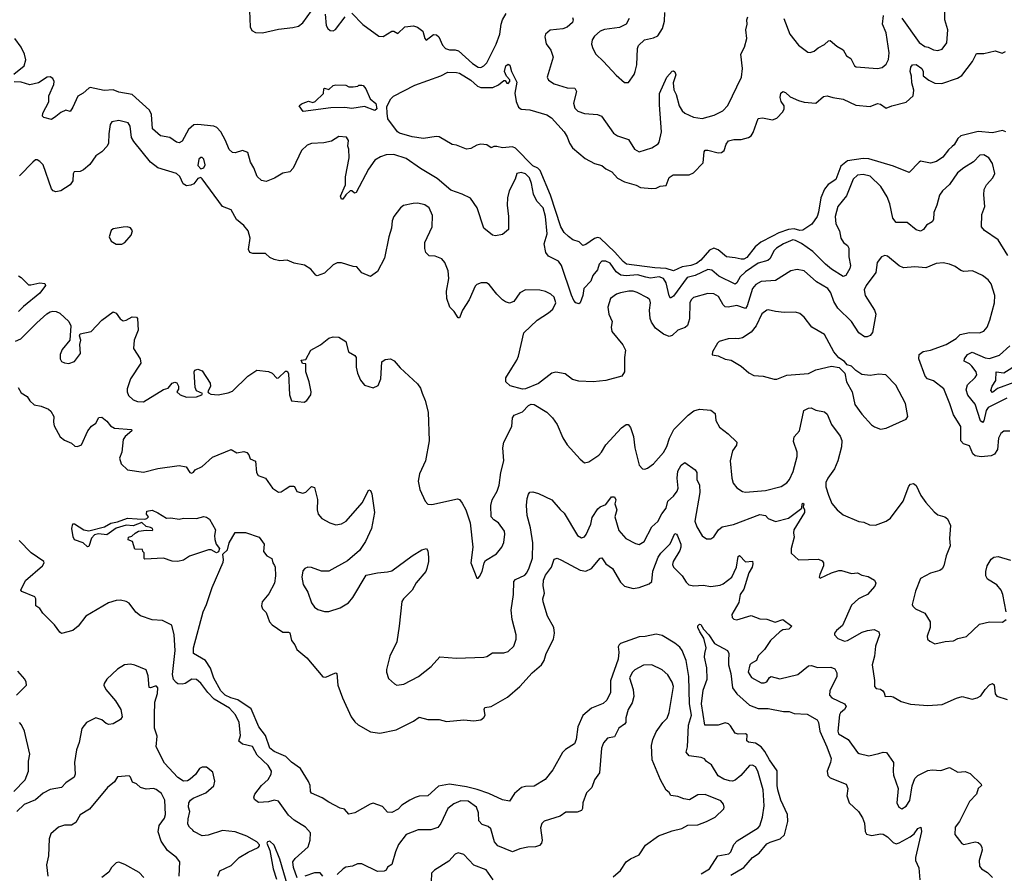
# Model space of a CAD drawing. Extents: x 2133461 to 2293071, y 753526 to 916327.
# Tile 323 of 459: x 2211934 to 2218788, y 891635 to 897575. Entities that reach past the tile are written whole.
import ezdxf

# ---------------------------------------------------------------- set-up
doc = ezdxf.new("R2010")
doc.units = 0

msp = doc.modelspace()

# ---------------------------------------------------------------- linework, layer by layer
at = {"layer": '0CON10XD'}
for points in [[(2213534.1, 897635.9), (2213537.5, 897525), (2213550.3, 897500.3), (2213575.8, 897485.8), (2213625, 897484.4), (2213735, 897510.5), (2213835, 897520.5), (2213875, 897531.1), (2213905, 897552.5), (2213965, 897638.1)], [(2214245, 897620.8), (2214321.4, 897541.4), (2214435, 897460.8), (2214465, 897457.5), (2214525, 897496), (2214537.5, 897495), (2214565, 897480), (2214615, 897525.7), (2214675, 897532.9), (2214703.2, 897523.2), (2214740, 897495), (2214754.2, 897444.2), (2214763.9, 897433.9), (2214815, 897471.2), (2214835, 897470.8), (2214852.5, 897455), (2214877.2, 897397.2), (2214898, 897375), (2214925, 897365.6), (2214965, 897366.5), (2214988.5, 897358.5), (2215085, 897270), (2215125, 897245.6), (2215145, 897243.1), (2215165.8, 897255), (2215185, 897276), (2215250.9, 897405), (2215275.6, 897475), (2215285.3, 897544.7), (2215295.4, 897575), (2215320.8, 897619.1)], [(2216177, 897583), (2216155.7, 897544.3), (2216108.7, 897521.3), (2216005, 897506.9), (2215974, 897495), (2215935, 897460), (2215918.6, 897435), (2215914.4, 897405), (2215922.5, 897375), (2215944, 897335), (2215998, 897285), (2216085, 897188.8), (2216145, 897137.5), (2216170.7, 897139.3), (2216212, 897195), (2216219.2, 897215), (2216229.1, 897260.9), (2216233.8, 897375), (2216241.2, 897395), (2216284.2, 897435.8), (2216345, 897450), (2216375, 897464.2), (2216408, 897515), (2216422, 897565), (2216425.7, 897624.3)], [(2218075.2, 897585.2), (2218195, 897416.5), (2218235, 897388.6), (2218257.5, 897385), (2218295.9, 897365.9), (2218325, 897361.2), (2218355, 897370), (2218388, 897415), (2218395.4, 897505.4), (2218374.6, 897574.6), (2218374.4, 897635)], [(2214059.4, 897615), (2214067.1, 897535), (2214078, 897515), (2214095, 897500.8), (2214115, 897498.6), (2214133.3, 897506.7), (2214200, 897595)], [(2215781.2, 897591.2), (2215786, 897575), (2215780.8, 897555), (2215745, 897524.4), (2215715, 897512.2), (2215626.8, 897503.2), (2215592.9, 897475), (2215588.9, 897455), (2215597.9, 897407.9), (2215632.2, 897362.2), (2215647.8, 897315), (2215606.2, 897175), (2215614.3, 897154.3), (2215655, 897128.6), (2215745, 897101.1), (2215797.9, 897097.9), (2215808.9, 897075), (2215790, 896995), (2215798.8, 896958.8), (2215819.2, 896939.2), (2215865, 896922.9), (2215895, 896920.6), (2215955, 896915.5), (2215983, 896903), (2216066.2, 896785), (2216095, 896767.1), (2216172.6, 896742.6), (2216212.5, 896675), (2216245, 896656.9), (2216335, 896684.3), (2216377.9, 896712.1), (2216385, 896722.5), (2216401.8, 896795), (2216387, 896983), (2216387.9, 897062.1), (2216439.2, 897175), (2216475, 897217.5), (2216485, 897220), (2216493.3, 897213.3), (2216500.5, 897190.5), (2216483.2, 897136.8), (2216487.4, 897087.4), (2216503.8, 897053.8), (2216525.4, 896975.4), (2216545, 896940.8), (2216563.8, 896923.8), (2216625, 896896.9), (2216685, 896888.9), (2216768.9, 896911.1), (2216828, 896942), (2216862.3, 896977.7), (2216958.9, 897175), (2216965.6, 897235), (2216954, 897335), (2216978.8, 897385), (2216996.2, 897445), (2216989.2, 897505), (2216998, 897545), (2216996.2, 897575), (2217003.3, 897595)], [(2217253, 897583), (2217295.6, 897475.6), (2217355, 897398.8), (2217419.5, 897349.5), (2217436.4, 897346.4), (2217465, 897356.2), (2217491.2, 897378.8), (2217536.8, 897403.2), (2217565, 897428.8), (2217575, 897430), (2217620.9, 897390.9), (2217666, 897365), (2217690, 897325), (2217718.8, 897305), (2217744.4, 897255), (2217756.4, 897246.4), (2217905, 897235.8), (2217936.8, 897243.2), (2217964.5, 897265.5), (2217981.1, 897298.9), (2217985.3, 897345), (2217966.2, 897485), (2217939, 897545), (2217946.1, 897605)], [(2211893.8, 897196.2), (2211965.3, 897254.7), (2211976.2, 897295), (2211967.6, 897335), (2211945.3, 897385), (2211900.7, 897445)], [(2218798.9, 896795), (2218775, 896803.9), (2218705, 896787.3), (2218605, 896798), (2218484, 896766), (2218465, 896749.4), (2218438.5, 896705), (2218425, 896693.5), (2218399.2, 896670.8), (2218360.8, 896619.2), (2218315, 896587.9), (2218275, 896576.9), (2218205, 896590), (2218194, 896585), (2218125, 896511.4), (2218015.8, 896555.8), (2217845, 896607.9), (2217805, 896609.7), (2217695, 896592.7), (2217650.7, 896555), (2217615, 896462.2), (2217561.7, 896428.3), (2217536.2, 896395), (2217510.5, 896335), (2217495.3, 896235), (2217485.5, 896205.5), (2217448.1, 896151.9), (2217385, 896109.6), (2217365, 896107.6), (2217325, 896119.5), (2217285, 896116.4), (2217217.3, 896092.7), (2217175, 896068.9), (2217092.9, 896027.1), (2217054.5, 895995.5), (2216995, 895921.2), (2216975, 895909.3), (2216955, 895907.9), (2216915, 895919.1), (2216855, 895925.4), (2216795, 895974.7), (2216765, 895984.7), (2216735, 895971.3), (2216675, 895902.6), (2216645, 895878.5), (2216605.1, 895864.9), (2216545, 895854.8), (2216485, 895827.3), (2216435, 895844.2), (2216355, 895847.6), (2216157.8, 895875), (2216135, 895891.6), (2216077.3, 895957.3), (2215974, 896055), (2215955, 896058.7), (2215935, 896053.1), (2215875, 896010), (2215855, 896004), (2215829.4, 896029.4), (2215785, 896043.6), (2215755, 896065.6), (2215725, 896094.4), (2215699.7, 896135), (2215628.8, 896355), (2215557.1, 896525), (2215541.2, 896541.2), (2215505, 896559.2), (2215385, 896681.5), (2215365, 896690), (2215294.5, 896684.5), (2215255, 896693.3), (2215235, 896692.5), (2215215, 896682.5), (2215185, 896703.8), (2215145, 896708), (2215115, 896702), (2215075, 896679.2), (2215044.2, 896674.2), (2214975, 896701.2), (2214945, 896706.2), (2214855, 896760), (2214832.3, 896762.3), (2214745, 896748.6), (2214665, 896759.4), (2214578.8, 896785), (2214564, 896795), (2214496.4, 896886.4), (2214491.1, 896925), (2214488.9, 896971.1), (2214518.5, 897025), (2214535, 897043.3), (2214685, 897120), (2214866.2, 897183.8), (2214915, 897210.5), (2214975, 897208.8), (2214995, 897202.7), (2215074.5, 897155), (2215121.7, 897111.7), (2215145, 897103.8), (2215226.3, 897103.7), (2215267.6, 897122.4), (2215305, 897153.3), (2215312.5, 897152.5), (2215325, 897133.3), (2215335, 897131.2), (2215346.7, 897145), (2215346.4, 897156.4), (2215323, 897183), (2215308.8, 897215), (2215318.8, 897255), (2215335, 897266.7), (2215345, 897260), (2215356.7, 897215), (2215395, 897140), (2215379.4, 897065), (2215390.5, 897005), (2215406.7, 896966.7), (2215425, 896953.5), (2215485, 896948.5), (2215603.4, 896913.4), (2215635, 896892.2), (2215724.1, 896794.1), (2215745, 896760), (2215761.4, 896715), (2215783, 896683), (2215869.3, 896609.3), (2215935, 896574.2), (2215985, 896561.2), (2216015, 896536.7), (2216055, 896516.2), (2216095, 896473.3), (2216145, 896446), (2216225, 896423.3), (2216255, 896406.7), (2216335, 896401.2), (2216365, 896403.3), (2216393, 896417), (2216435, 896422.5), (2216453.9, 896476.1), (2216483.6, 896496.4), (2216593.6, 896496.4), (2216625, 896510), (2216690.7, 896579.3), (2216698.8, 896655), (2216705, 896666.7), (2216725, 896668), (2216795, 896648.8), (2216819.3, 896650.7), (2216837.5, 896665), (2216850.5, 896709.5), (2216867.1, 896732.9), (2216905, 896740.8), (2216955, 896742), (2217007.5, 896755), (2217025, 896766.7), (2217039.5, 896790.5), (2217075, 896887.5), (2217105, 896893.3), (2217175, 896879.2), (2217205, 896890.8), (2217245, 896933.8), (2217255.6, 896955), (2217255.5, 896975.5), (2217235.5, 897005.5), (2217227.1, 897035), (2217231.2, 897065), (2217245, 897076.7), (2217265, 897068.8), (2217297.6, 897037.6), (2217355, 897011.9), (2217395, 897001.9), (2217475, 896993.8), (2217529.1, 897040.9), (2217555.5, 897045.5), (2217595, 897032.9), (2217665, 897022.2), (2217755, 896979.4), (2217855, 896971.6), (2217905, 896992.5), (2217925, 896987.8), (2217965, 896959.5), (2218005, 896976.7), (2218105, 897002.2), (2218153.5, 897045), (2218157.1, 897085), (2218143.3, 897135), (2218142.2, 897182.2), (2218131.2, 897215), (2218135.9, 897244.1), (2218148.3, 897261.7), (2218175, 897262.5), (2218213.8, 897235), (2218221.8, 897215), (2218222.2, 897185), (2218262.1, 897155), (2218305, 897133.2), (2218352.1, 897132.1), (2218461.2, 897168.8), (2218492.8, 897187.2), (2218566.9, 897285), (2218595, 897340), (2218645, 897341.1), (2218725, 897358), (2218773, 897343), (2218795, 897353.8)], [(2218811.1, 895935), (2218745, 896044), (2218649.2, 896109.2), (2218628.5, 896135), (2218631.1, 896218.9), (2218651.1, 896275), (2218644.4, 896355.6), (2218647.4, 896392.6), (2218663.1, 896425), (2218706.9, 896475), (2218722.5, 896505), (2218704.4, 896575), (2218679.2, 896615), (2218645, 896635.7), (2218617.6, 896632.4), (2218573.7, 896586.3), (2218506, 896545), (2218461.2, 896508.8), (2218405, 896428.6), (2218357.5, 896385), (2218336.9, 896355), (2218317.9, 896285), (2218296.2, 896233.8), (2218294.2, 896184.2), (2218285, 896168.1), (2218245, 896145.7), (2218225, 896116.2), (2218205, 896104.2), (2218173, 896113), (2218112.5, 896165), (2218034.3, 896164.3), (2218011.4, 896195), (2217990.6, 896295), (2217972.6, 896342.6), (2217928.9, 896415), (2217855, 896486.2), (2217805, 896498.7), (2217765, 896493.8), (2217735.3, 896464.7), (2217689.9, 896350.1), (2217630, 896275), (2217610.5, 896205), (2217614.5, 896155), (2217640.4, 896105), (2217650.5, 896055), (2217668.9, 896025), (2217695.6, 896005), (2217705.3, 895985.3), (2217705.4, 895925), (2217716.2, 895865), (2217713.3, 895845), (2217684.2, 895795.8), (2217665, 895789.2), (2217585, 895838.2), (2217543, 895873), (2217455, 895962.9), (2217375, 896018.2), (2217335, 896039.3), (2217315, 896043.3), (2217251.4, 896015), (2217202.2, 895985), (2217184.3, 895965.7), (2217156.9, 895913.1), (2217141.5, 895898.5), (2217075, 895881.1), (2216985, 895820.8), (2216950, 895785), (2216926.7, 895743.3), (2216915, 895735.7), (2216800.7, 895790.7), (2216752.7, 895832.7), (2216725, 895836.7), (2216635.2, 895794.8), (2216579.5, 895780.5), (2216485, 895651.5), (2216465, 895637.5), (2216454.3, 895654.3), (2216435, 895744.4), (2216415.4, 895775), (2216385, 895784.8), (2216325, 895777.2), (2216293.5, 895783.5), (2216235, 895800.8), (2216155, 895791.9), (2216118.3, 895798.3), (2216085, 895820.4), (2216045, 895880.9), (2216015, 895895.4), (2215985.5, 895894.5), (2215968.1, 895875), (2215956.4, 895835), (2215922.7, 895795), (2215909.6, 895755), (2215860.8, 895705), (2215853.1, 895655), (2215834.3, 895605.7), (2215825, 895598), (2215805, 895604.4), (2215791, 895621), (2215775, 895658.1), (2215705.9, 895865.9), (2215685, 895895.7), (2215615, 895930.6), (2215595.6, 895955), (2215584.4, 896015), (2215605.3, 896084.7), (2215594.8, 896204.8), (2215578.4, 896265), (2215533.5, 896313.5), (2215510.6, 896360.6), (2215495.7, 896435.7), (2215481.5, 896475), (2215455, 896502.7), (2215425, 896513.1), (2215394.3, 896505), (2215382.9, 896465), (2215341.1, 896385), (2215329.5, 896335), (2215326.4, 896285), (2215336.1, 896205), (2215335.5, 896115), (2215295, 896080), (2215245, 896071.2), (2215225, 896076.7), (2215165, 896124), (2215119.4, 896265), (2215072.4, 896332.4), (2215015, 896360.8), (2214935, 896389.5), (2214840.6, 896470.6), (2214725, 896539.5), (2214625, 896610), (2214537.7, 896637.7), (2214485, 896636), (2214445, 896622), (2214405, 896598.6), (2214362.7, 896535), (2214275, 896372), (2214265, 896368), (2214245, 896383.3), (2214235, 896383.8), (2214203.2, 896356.8), (2214183.9, 896326.1), (2214175, 896327.5), (2214166.9, 896346.9), (2214202, 896425), (2214202.9, 896482.9), (2214227.3, 896615), (2214226.2, 896675), (2214217.5, 896695), (2214222.5, 896735), (2214207.7, 896757.7), (2214155, 896763.3), (2214105, 896730.8), (2214052, 896718), (2213965.5, 896714.5), (2213935, 896701.9), (2213895.7, 896665), (2213837, 896543), (2213815, 896516.7), (2213765, 896507.5), (2213708.3, 896471.7), (2213650.7, 896449.3), (2213617.3, 896457.3), (2213588, 896485), (2213564.4, 896545), (2213540.6, 896585), (2213521.7, 896651.7), (2213485, 896664), (2213435, 896648), (2213415, 896650.8), (2213391.7, 896671.7), (2213367.5, 896735), (2213334.4, 896795), (2213307.1, 896825), (2213285, 896834.5), (2213175, 896846.3), (2213145, 896842.9), (2213109.9, 896810.1), (2213065, 896730.6), (2213045, 896717.8), (2213025, 896722.9), (2212980, 896755), (2212915, 896768.2), (2212858.9, 896815), (2212852.2, 896915), (2212836.6, 896945), (2212716.2, 897055), (2212625, 897070.1), (2212585, 897088.3), (2212523.1, 897083.1), (2212425, 897102.9), (2212415, 897098.6), (2212375, 897064), (2212337.6, 897042.4), (2212304.5, 896965.5), (2212285, 896937.5), (2212254.5, 896945.5), (2212221.1, 896928.9), (2212185, 896900.8), (2212155, 896881.2), (2212102.5, 896895), (2212092, 896905), (2212096, 896925), (2212135.7, 897004.3), (2212135.8, 897045), (2212170.6, 897125), (2212174.2, 897145), (2212165, 897166), (2212145, 897178), (2212125, 897176.2), (2212065, 897137.1), (2212005, 897121.9), (2211945, 897140), (2211895, 897142.5)], [(2213907, 896937), (2213880, 896975), (2213895, 896990), (2213925, 897002.5), (2213945, 897007.5), (2213975, 897000), (2213990, 897005), (2214048.3, 897061.7), (2214050, 897095), (2214055, 897100), (2214085, 897090), (2214115, 897117.5), (2214135, 897122.5), (2214205, 897120), (2214225, 897107.5), (2214255, 897107.5), (2214287, 897113), (2214295, 897120), (2214315, 897120), (2214325, 897117.5), (2214342.5, 897095), (2214373.3, 897025), (2214412.5, 896992.5), (2214419.2, 896955), (2214405, 896944.4), (2214335, 896971.8), (2214245, 896956.2), (2214196.5, 896963.5), (2214098.8, 896961.2), (2213907, 896937)], [(2218408.3, 894901.7), (2218367.3, 895007.3), (2218295, 895061.9), (2218254, 895075), (2218235.6, 895095), (2218193.3, 895215), (2218194.2, 895245), (2218222.6, 895267.4), (2218273.4, 895276.6), (2218383.9, 895316.1), (2218452.2, 895357.8), (2218481.2, 895385), (2218545, 895399.6), (2218615, 895395.6), (2218645, 895407.5), (2218668.1, 895435), (2218687.5, 895485), (2218720.4, 895605), (2218721.2, 895655), (2218697, 895737), (2218675.4, 895765.4), (2218635.4, 895795.4), (2218566.6, 895826.6), (2218505, 895823.1), (2218485, 895829.2), (2218445, 895857.1), (2218405, 895873.3), (2218362.3, 895882.3), (2218312.2, 895877.8), (2218240.6, 895849.4), (2218165, 895856.5), (2218085, 895849.5), (2218055, 895863.3), (2217975, 895928.6), (2217955, 895934.2), (2217933.8, 895925), (2217902.5, 895885), (2217892.9, 895815), (2217825.7, 895725), (2217812.5, 895695), (2217818.8, 895655), (2217883.8, 895555), (2217892.5, 895525), (2217871.1, 895398.9), (2217853, 895377), (2217832.3, 895367.7), (2217815, 895369.2), (2217775.4, 895395.4), (2217725, 895474.3), (2217628.4, 895568.4), (2217601.8, 895615), (2217580.9, 895675), (2217560, 895705), (2217480.9, 895750.9), (2217395, 895828.1), (2217345, 895837.8), (2217301.9, 895828.1), (2217195, 895759.6), (2217095, 895752.9), (2217057.3, 895732.7), (2217035, 895705.8), (2216997.9, 895585), (2216985, 895566.4), (2216925, 895586.2), (2216865, 895574.6), (2216845, 895577.8), (2216830.3, 895590.3), (2216798.4, 895648.4), (2216765, 895667.3), (2216725, 895670.9), (2216625, 895641.9), (2216606.9, 895625), (2216598.5, 895605), (2216596.1, 895493.9), (2216582, 895448), (2216566.4, 895433.6), (2216515, 895414.4), (2216475, 895378.5), (2216455, 895370), (2216415, 895386.5), (2216359.2, 895429.2), (2216331.5, 895471.5), (2216323.3, 895495), (2216318.4, 895555), (2216325.4, 895605), (2216320, 895625), (2216305, 895638.9), (2216232.5, 895677.5), (2216205, 895685.5), (2216175, 895685.5), (2216115, 895675.5), (2216088.8, 895665), (2216047.5, 895635), (2216028.6, 895575), (2216035.6, 895525), (2216058.6, 895475), (2216051.5, 895435), (2216055.6, 895405), (2216132.4, 895312.4), (2216151.4, 895275), (2216144.4, 895225), (2216144.4, 895125.6), (2216126.2, 895093.8), (2216015, 895063.6), (2215925, 895056.2), (2215825, 895058.8), (2215781.7, 895071.7), (2215730.2, 895110.2), (2215665, 895123.1), (2215638.8, 895115), (2215545.4, 895044.6), (2215455, 895006.9), (2215435, 895004.3), (2215347.6, 895027.6), (2215317.1, 895055), (2215317.5, 895082.5), (2215358.6, 895151.4), (2215393.3, 895205), (2215405.3, 895234.7), (2215442.7, 895397.3), (2215536, 895484), (2215615, 895534.4), (2215645, 895561.4), (2215665.5, 895605), (2215653.6, 895643.6), (2215631.2, 895665), (2215594.2, 895684.2), (2215555, 895692.5), (2215455, 895696), (2215415.8, 895674.2), (2215373.3, 895615), (2215342.3, 895602.3), (2215315, 895611.2), (2215295.8, 895625.8), (2215255, 895666.2), (2215203, 895733), (2215183, 895743), (2215147, 895743), (2215115, 895733.3), (2215105, 895720), (2215063.8, 895625), (2215016.4, 895553.6), (2214995, 895500), (2214985, 895500), (2214957.5, 895545), (2214927.5, 895575), (2214906.7, 895635), (2214903.8, 895685), (2214920.8, 895775), (2214916.5, 895826.5), (2214894, 895885), (2214872.3, 895912.3), (2214825, 895930), (2214785, 895931.2), (2214762, 895955), (2214754.1, 895984.1), (2214754, 896025), (2214805.6, 896135), (2214807.3, 896212.7), (2214783.8, 896265), (2214755, 896285.8), (2214705, 896297.5), (2214672.7, 896297.3), (2214605, 896281.2), (2214585, 896266.2), (2214539.2, 896205), (2214527.5, 896175), (2214522, 896125), (2214503.8, 896065), (2214473.3, 895915), (2214425, 895822.5), (2214375, 895787.5), (2214315, 895813.3), (2214280, 895855), (2214255, 895856.7), (2214174.1, 895884.1), (2214145, 895882.5), (2214115, 895869.4), (2214055, 895812), (2214003.9, 895793.9), (2213995, 895796.7), (2213960.3, 895840.3), (2213917.2, 895867.2), (2213845, 895880.8), (2213795, 895901.2), (2213745, 895898), (2213705, 895906), (2213675, 895920.8), (2213645, 895947.5), (2213557.7, 895947.7), (2213535.8, 895955.8), (2213527.5, 895975), (2213538.9, 896055), (2213525.5, 896105.5), (2213495, 896144), (2213443.8, 896185), (2213405, 896253.3), (2213346.1, 896276.1), (2213205, 896467.5), (2213195, 896476.7), (2213175, 896470), (2213145.8, 896434.2), (2213125, 896423.8), (2213095, 896420), (2213072.7, 896432.7), (2213049.2, 896485), (2213026.2, 896505), (2212894.4, 896544.4), (2212844.2, 896585), (2212727.4, 896727.4), (2212713.1, 896755), (2212702.9, 896835), (2212687.9, 896857.9), (2212625, 896873.8), (2212576.4, 896863.6), (2212563.3, 896845), (2212555, 896780), (2212551.2, 896715), (2212543.3, 896695), (2212505, 896656.7), (2212465, 896628), (2212421.2, 896568.8), (2212378.8, 896531.2), (2212355, 896518.8), (2212314, 896516), (2212306.4, 896503.6), (2212304, 896455), (2212284.4, 896425.6), (2212220, 896385), (2212185, 896377.1), (2212166.2, 896385), (2212155, 896398.8), (2212097.3, 896565), (2212075, 896588.6), (2212055, 896599.2), (2212045, 896599.2), (2212025, 896584.3), (2211931.7, 896488.3)], [(2213195, 896537.5), (2213215, 896543.3), (2213225.7, 896565), (2213216, 896605), (2213205, 896616.7), (2213195, 896616.7), (2213181.2, 896605), (2213175, 896560), (2213195, 896537.5)], [(2212605, 896013.8), (2212645, 896014), (2212666.7, 896025), (2212708.8, 896075), (2212718.8, 896105), (2212705.9, 896125.9), (2212683, 896133), (2212655, 896132.5), (2212585, 896120), (2212571.7, 896108.3), (2212556.7, 896065), (2212570, 896035), (2212605, 896013.8)], [(2211925, 895793.8), (2211945, 895781.2), (2211995, 895731.2), (2212010.7, 895729.3), (2212075, 895743.3), (2212108.8, 895738.8), (2212112.5, 895725), (2212075, 895672), (2211959.8, 895580.2), (2211925.7, 895545)], [(2211905, 895338.6), (2211942, 895355), (2212052.5, 895465), (2212122, 895528), (2212145, 895542.9), (2212165, 895547.1), (2212187.5, 895545), (2212213.2, 895533.2), (2212276.7, 895475), (2212290, 895445), (2212283.3, 895345), (2212229.3, 895280.7), (2212216.7, 895245), (2212216.7, 895215), (2212225, 895197.5), (2212245, 895186.7), (2212275, 895183.8), (2212315, 895197.5), (2212357.3, 895252.7), (2212353.3, 895315), (2212360, 895345), (2212350, 895375), (2212355, 895390), (2212432.5, 895405), (2212505.8, 895484.2), (2212585, 895541.2), (2212605, 895533.3), (2212633.4, 895493.4), (2212655, 895480), (2212675, 895484), (2212716.4, 895506.4), (2212746.1, 895506.1), (2212753.8, 895495), (2212757.8, 895415), (2212730.9, 895345), (2212726.9, 895286.9), (2212772.5, 895215), (2212777.3, 895185), (2212705.6, 895075), (2212683.2, 895006.8), (2212682.5, 894985), (2212690.9, 894960.9), (2212725, 894928.8), (2212755, 894917.5), (2212795, 894915.7), (2212935, 895001.9), (2212968.6, 895011.4), (2212995, 895046.9), (2213015, 895054), (2213027.1, 895047.1), (2213038.8, 895025), (2213038.8, 895005), (2213026.7, 894985), (2213050, 894965), (2213095, 894949.6), (2213165, 894950), (2213202.5, 894965), (2213207.5, 894975), (2213165, 894992.5), (2213156.2, 895015), (2213148.8, 895125), (2213154, 895136), (2213175, 895142.5), (2213205, 895132.5), (2213259.5, 895045), (2213261.5, 895025), (2213243.8, 894985), (2213248, 894978), (2213265, 894970), (2213315, 894964.2), (2213385, 894978), (2213415, 894991.2), (2213521.4, 895095), (2213585, 895137.1), (2213666.4, 895126.4), (2213691.2, 895115), (2213725, 895081.2), (2213735, 895084), (2213785, 895130), (2213795, 895130), (2213806.1, 895113.9), (2213812.5, 894965), (2213825, 894922.5), (2213915, 894913.3), (2213932.5, 894925), (2213960, 894965), (2213963.3, 894985), (2213949.2, 895055), (2213925.8, 895125), (2213925, 895180), (2213903.6, 895183.6), (2213892.5, 895205), (2213925, 895210), (2213960, 895275), (2214028.3, 895311.7), (2214085, 895360), (2214115, 895367.8), (2214155.9, 895365.9), (2214203.3, 895335), (2214222.9, 895265), (2214267.3, 895237.3), (2214276.7, 895225), (2214276.1, 895156.1), (2214286.2, 895115), (2214305.9, 895065.9), (2214335, 895031.2), (2214395, 895013.8), (2214430, 895030), (2214447.5, 895075), (2214453.8, 895195), (2214478.7, 895211.3), (2214515, 895214.3), (2214541.2, 895201.2), (2214583, 895153), (2214702.1, 895042.1), (2214725, 895010), (2214735.6, 894975.6), (2214757.5, 894925), (2214778.1, 894845), (2214784.4, 894645), (2214759.2, 894505), (2214716.2, 894415), (2214708, 894365), (2214720, 894305), (2214755.8, 894225), (2214774.4, 894204.4), (2214801.9, 894201.9), (2214981.7, 894241.7), (2214995, 894235.8), (2215015, 894210.8), (2215040, 894165), (2215068.6, 894075), (2215087.5, 893905), (2215073.8, 893795), (2215115, 893690), (2215125, 893690), (2215135, 893700), (2215152.5, 893735), (2215166, 893795), (2215177.1, 893812.9), (2215252.4, 893857.6), (2215290.8, 893905), (2215303.2, 893936.8), (2215310.8, 893995), (2215307.5, 894015), (2215268, 894075), (2215233.8, 894095), (2215215.8, 894115), (2215213.5, 894195), (2215221.8, 894235), (2215256.7, 894295), (2215270.5, 894335), (2215282.7, 894425), (2215303.5, 894505), (2215298.1, 894595), (2215304.5, 894635.5), (2215360, 894745), (2215364, 894805), (2215375, 894823.3), (2215433.6, 894846.4), (2215475, 894890), (2215495, 894900), (2215515, 894898), (2215602.5, 894845), (2215642.5, 894805), (2215675, 894757.5), (2215715.8, 894665.8), (2215745.9, 894615.9), (2215835, 894517.5), (2215865, 894492.5), (2215895, 894497.5), (2215965, 894544), (2215984.2, 894565), (2216013.9, 894616.1), (2216124, 894735), (2216155, 894758), (2216168.3, 894758.3), (2216185, 894736.7), (2216205.4, 894675.4), (2216216.9, 894595), (2216246.2, 894475), (2216269.3, 894449.3), (2216285, 894446.7), (2216305, 894453.3), (2216345.5, 894484.5), (2216415, 894564.4), (2216439.2, 894605), (2216456.4, 894663.6), (2216486.9, 894723.1), (2216586, 894824), (2216627, 894853), (2216665, 894864.4), (2216745, 894857.5), (2216774, 894835), (2216779.4, 894785), (2216805, 894740), (2216865, 894693.8), (2216926, 894635), (2216924, 894615), (2216895.8, 894575), (2216879.2, 894505), (2216891.4, 894385), (2216900.3, 894350.3), (2216925, 894318), (2216965, 894292.5), (2216985, 894288.1), (2217125, 894299.5), (2217235, 894325.7), (2217275, 894351.4), (2217293.1, 894375), (2217318.1, 894431.9), (2217346.9, 894535), (2217345.6, 894565), (2217321.1, 894641.1), (2217325, 894673.3), (2217362, 894715), (2217392.5, 894855), (2217425, 894871.2), (2217443.6, 894873.6), (2217475, 894858.8), (2217535, 894847.5), (2217555, 894830), (2217585, 894758.8), (2217646.2, 894676.2), (2217657.2, 894647.2), (2217655, 894602.5), (2217630, 894505), (2217605, 894450), (2217559.4, 894385), (2217545.7, 894355), (2217544.5, 894324.5), (2217564, 894266), (2217587.7, 894207.7), (2217624.1, 894164.1), (2217665, 894130), (2217774.3, 894084.3), (2217809.7, 894079.7), (2217849.8, 894059.8), (2217891.7, 894058.3), (2217965, 894085.8), (2217994.4, 894105.6), (2218083.1, 894225), (2218122, 894328), (2218135, 894342), (2218155, 894348.8), (2218175, 894333.3), (2218205.7, 894265), (2218240.8, 894215), (2218300.2, 894150.2), (2218325, 894129.2), (2218372.5, 894115), (2218392.7, 894102.7), (2218414.2, 894055), (2218407.1, 893965), (2218410.8, 893915), (2218383.3, 893845), (2218366.2, 893773.8), (2218355.4, 893754.6), (2218338.3, 893741.7), (2218275, 893722.9), (2218205, 893686), (2218169.3, 893599.3), (2218146, 893505), (2218150, 893495), (2218168.8, 893475), (2218235, 893446.2), (2218271.2, 893385), (2218270.8, 893345), (2218251.2, 893285), (2218253.9, 893263.9), (2218269.3, 893249.3), (2218305, 893232), (2218375, 893249.2), (2218435, 893252), (2218465, 893268), (2218525, 893283.8), (2218615, 893369.4), (2218685, 893384.2), (2218775, 893382), (2218799.5, 893400.5)], [(2217925, 894726.7), (2217965, 894733.8), (2218103.6, 894796.4), (2218116.7, 894815), (2218100, 894905), (2218033, 895033), (2217963.2, 895103.2), (2217915, 895108.9), (2217855, 895100), (2217795.5, 895105.5), (2217753.1, 895133.1), (2217725, 895163.3), (2217693.9, 895173.9), (2217675.8, 895195.8), (2217635, 895221.2), (2217600.8, 895265), (2217535.5, 895385.5), (2217447.5, 895435), (2217395, 895506.2), (2217365, 895530.8), (2217335, 895540.6), (2217255, 895538.6), (2217195, 895544.5), (2217145, 895557.1), (2217135, 895554.3), (2217100.9, 895529.1), (2217060.5, 895445), (2217025, 895400.8), (2216965, 895362), (2216935.8, 895354.2), (2216914.1, 895355.9), (2216865, 895354.2), (2216803.3, 895335), (2216791.2, 895325), (2216757.5, 895265), (2216753.3, 895243.3), (2216795, 895236.7), (2216845, 895214), (2216887.5, 895205), (2216955, 895163.8), (2217008.9, 895118.9), (2217045, 895100), (2217110, 895095), (2217185, 895074), (2217205, 895074.2), (2217275, 895101.5), (2217425, 895112.2), (2217475, 895139.4), (2217585, 895164.2), (2217637.5, 895155), (2217676.7, 895115), (2217690, 895055), (2217728.1, 894985), (2217748.3, 894898.3), (2217795, 894830), (2217864, 894755), (2217885, 894742), (2217925, 894726.7)], [(2218805, 894941.8), (2218674.3, 894875.7), (2218662, 894855), (2218645, 894784.4), (2218635, 894773.3), (2218623, 894783), (2218585, 894898.9), (2218533.2, 894963.2), (2218521.4, 894998.6), (2218531.8, 895035), (2218583.9, 895086.1), (2218595.6, 895105), (2218592.5, 895125), (2218560.8, 895165), (2218545, 895179.6), (2218508, 895198), (2218510, 895215), (2218531.1, 895245), (2218565, 895262.3), (2218655, 895221.6), (2218685, 895217.5), (2218755, 895240.8), (2218825.6, 895305)], [(2218855, 895050.8), (2218740.2, 895009.8), (2218705, 894980.7), (2218693.6, 894995), (2218702.4, 895025), (2218729.7, 895065), (2218731.4, 895125), (2218785, 895117.1), (2218885, 895180.8)], [(2211922.5, 895015), (2211945, 894977.5), (2211985, 894953.3), (2212005, 894923.3), (2212035, 894896.2), (2212082.5, 894885), (2212135, 894863.8), (2212151.2, 894851.2), (2212172.5, 894815), (2212170, 894775), (2212175, 894750), (2212215, 894672.5), (2212245, 894650), (2212295, 894628.8), (2212318.3, 894608.3), (2212335.9, 894604.1), (2212365, 894616.7), (2212409.2, 894715), (2212434.5, 894745.5), (2212465, 894766.7), (2212485, 894806.2), (2212505, 894808.8), (2212540.3, 894780.3), (2212565, 894750), (2212595, 894732), (2212713.3, 894723.3), (2212714, 894715), (2212667.5, 894675), (2212654.2, 894655), (2212644.2, 894565), (2212628.9, 894525), (2212639.5, 894485), (2212683.5, 894443.5), (2212795, 894426.2), (2212895, 894451.4), (2213045, 894472.9), (2213092.7, 894462.7), (2213117.5, 894425), (2213129.3, 894420.7), (2213143, 894427), (2213156.4, 894443.6), (2213205, 894466.7), (2213275, 894531.2), (2213405, 894583.3), (2213445, 894561.2), (2213495, 894571.4), (2213515, 894564.2), (2213527.9, 894547.9), (2213538.3, 894518.3), (2213575, 894502.5), (2213583.3, 894423.3), (2213594.1, 894404.1), (2213645, 894383.8), (2213693.3, 894315), (2213735, 894286.7), (2213755, 894288.8), (2213781.2, 894308.8), (2213815, 894330), (2213839.3, 894329.3), (2213846, 894326), (2213862.1, 894292.1), (2213905, 894280), (2213925, 894286.7), (2213964.2, 894325.8), (2213985, 894320), (2214005.8, 894235.8), (2214004, 894165), (2214012, 894135), (2214036.7, 894105), (2214093.2, 894073.2), (2214135, 894060.8), (2214175, 894068), (2214205.5, 894084.5), (2214317.2, 894212.8), (2214365, 894303.3), (2214375, 894300), (2214384.2, 894275), (2214404.2, 894145), (2214382.5, 894035), (2214342, 893945), (2214299.3, 893880.7), (2214215, 893810), (2214085, 893737.5), (2214035, 893738.5), (2213965, 893763.1), (2213940, 893765), (2213918, 893755), (2213905, 893740), (2213897.1, 893695), (2213907.5, 893645), (2213940.3, 893590.3), (2213965, 893516.7), (2213986.8, 893486.8), (2214009.7, 893469.7), (2214055, 893457.5), (2214085, 893457.5), (2214165, 893481.9), (2214223.6, 893516.4), (2214252.9, 893555), (2214345, 893708.6), (2214425, 893726.9), (2214495, 893731.9), (2214525, 893740), (2214666.7, 893845), (2214733, 893887), (2214766.1, 893896.1), (2214775, 893880), (2214780, 893835), (2214780, 893805), (2214768.8, 893755), (2214760, 893735), (2214694.4, 893655.6), (2214665, 893606.2), (2214605, 893546), (2214593.7, 893526.3), (2214574.7, 893355), (2214559.5, 893245), (2214510.8, 893145), (2214486.1, 893053.9), (2214486.2, 893035), (2214501.2, 892991.2), (2214542.7, 892952.7), (2214560, 892945), (2214608.8, 892951.2), (2214710, 893005), (2214797, 893073), (2214859.5, 893140.5), (2214975, 893133.1), (2215165, 893139.2), (2215185, 893144.2), (2215225, 893168.6), (2215305, 893169.2), (2215335, 893178), (2215373.8, 893215), (2215390, 893265), (2215390.8, 893295), (2215361.7, 893401.7), (2215355.5, 893465), (2215370.8, 893575), (2215374.4, 893665), (2215385, 893680), (2215449.3, 893710.7), (2215465, 893726), (2215480.2, 893759.8), (2215502.6, 893827.4), (2215506.9, 893935), (2215488.6, 894038.6), (2215465.4, 894125), (2215462.5, 894195), (2215467.4, 894242.6), (2215475.7, 894274.3), (2215485, 894286.7), (2215505, 894288.8), (2215545, 894278), (2215639.2, 894235), (2215695, 894167.1), (2215725, 894140.8), (2215816.3, 893986.3), (2215845, 893969.2), (2215865, 893976), (2215877.6, 893992.4), (2215909.6, 894065), (2215919.7, 894110.3), (2215958.5, 894171.5), (2215975, 894186), (2216015, 894202), (2216053.1, 894255), (2216075, 894255.4), (2216083.3, 894235), (2216075.5, 894205), (2216090.4, 894165), (2216075.5, 894115), (2216105, 894020.8), (2216154.2, 893965), (2216219.7, 893929.7), (2216245, 893924.2), (2216280, 893945), (2216334.1, 894045.9), (2216376.9, 894083.1), (2216403, 894137), (2216434.2, 894175), (2216445.5, 894224.5), (2216485, 894259.4), (2216511.5, 894295), (2216517.3, 894315), (2216510, 894385), (2216515, 894432.5), (2216538.8, 894475), (2216565, 894493.3), (2216635, 894442.5), (2216646.9, 894425), (2216647.5, 894375), (2216665.4, 894335), (2216669.1, 894285), (2216633.6, 894086.4), (2216647.1, 894047.1), (2216684.6, 893984.6), (2216715, 893962.5), (2216745, 893962), (2216765, 893977.5), (2216798.5, 894025), (2216824.4, 894045), (2216902.2, 894062.2), (2217085, 894131.5), (2217125, 894125.5), (2217145, 894104.4), (2217195, 894083.1), (2217285, 894105.7), (2217379.2, 894175), (2217380, 894205), (2217385, 894210.6), (2217392.5, 894205), (2217388, 894185), (2217396.6, 894165), (2217395.9, 894145), (2217323.1, 894025), (2217320, 894005), (2217325.6, 893975), (2217303.8, 893895), (2217303.9, 893863.9), (2217355, 893816.7), (2217495, 893820), (2217519.5, 893809.5), (2217528.8, 893795), (2217530, 893775), (2217503.3, 893715), (2217500, 893695), (2217505, 893690), (2217585, 893726.2), (2217635, 893741.2), (2217655, 893741.2), (2217725, 893720.8), (2217765, 893726.7), (2217795, 893708.8), (2217839.5, 893699.5), (2217884.1, 893674.1), (2217893.8, 893655), (2217886.8, 893633.2), (2217834.2, 893575), (2217795, 893556.9), (2217771.9, 893545), (2217725, 893500.8), (2217661.2, 893358.8), (2217619.2, 893325), (2217605.8, 893305), (2217605.8, 893295), (2217629.3, 893269.3), (2217675, 893251.1), (2217695, 893255.6), (2217797.9, 893312.1), (2217835, 893325.4), (2217880.7, 893330.7), (2217914.5, 893314.5), (2217918.9, 893295), (2217892.1, 893215), (2217883.1, 893146.9), (2217867.1, 893085), (2217884.2, 892975.8), (2217884.2, 892935), (2217895, 892922), (2217925, 892916), (2217941.2, 892905), (2217951.7, 892891.7), (2217957.5, 892865), (2217995, 892868.8), (2218015, 892864), (2218070.5, 892830.5), (2218135, 892811.2), (2218255, 892802), (2218355, 892808.8), (2218455, 892854.2), (2218495, 892866), (2218565, 892846.7), (2218598.8, 892855), (2218625, 892869.2), (2218654.3, 892915), (2218685, 892947.5), (2218706.1, 892956.1), (2218717.5, 892947.5), (2218724.1, 892884.1), (2218735, 892866.7), (2218806.7, 892845)], [(2218825, 894712.5), (2218785, 894710.8), (2218764.4, 894695.6), (2218747.5, 894662.5), (2218740, 894585), (2218718.9, 894551.1), (2218695, 894541.2), (2218625.9, 894534.1), (2218585, 894539.5), (2218569.5, 894555), (2218545, 894610.8), (2218504, 894624), (2218485.4, 894645), (2218484.4, 894744.4), (2218434.6, 894824.6), (2218408.3, 894901.7)], [(2213035, 893804.4), (2212995, 893808), (2212935, 893828.8), (2212805, 893820), (2212800, 893825), (2212800, 893865), (2212790, 893875), (2212788.3, 893888.3), (2212735, 893890), (2212720, 893945), (2212690, 893955), (2212692.5, 893975), (2212715, 893980), (2212737, 894003), (2212760, 894015), (2212815, 894023.3), (2212855, 894020), (2212860, 894025), (2212857.5, 894035), (2212845, 894042.5), (2212815, 894047.5), (2212785, 894076.7), (2212725, 894054.2), (2212675, 894056.9), (2212605, 894037.5), (2212540.2, 893989.8), (2212483.5, 893996.5), (2212455, 893989.5), (2212433, 893967), (2212415, 893910), (2212405, 893906.2), (2212375.3, 893935.3), (2212316, 893956), (2212306, 893976), (2212296.7, 894035), (2212305, 894068), (2212315, 894068), (2212380, 894025), (2212415, 894018.1), (2212525, 894046.2), (2212567.9, 894072.1), (2212615, 894080.6), (2212685, 894107.5), (2212752.3, 894102.3), (2212805, 894100), (2212820, 894105), (2212830, 894115), (2212817.5, 894135), (2212820, 894155), (2212855, 894161.2), (2212895, 894143.8), (2212955, 894106), (2212985, 894108.6), (2213045, 894100), (2213075, 894106), (2213163.9, 894103.9), (2213215, 894117.5), (2213235, 894113.8), (2213255, 894098.8), (2213298, 894025), (2213290, 893985), (2213292, 893958), (2213301.9, 893925), (2213324.6, 893895), (2213318, 893872), (2213305, 893864.4), (2213266.2, 893885), (2213247.5, 893885), (2213115, 893843.1), (2213073.3, 893815), (2213035, 893804.4)], [(2216678, 891632), (2216734.7, 891665), (2216793.8, 891756.2), (2216869.6, 891770.4), (2216883.1, 891785), (2216905.4, 891834.6), (2216928.9, 891861.1), (2217075, 891951.2), (2217085.7, 891965), (2217105.4, 892024.6), (2217115.4, 892105), (2217109.7, 892215), (2217072.8, 892345), (2217055.6, 892375.6), (2217035, 892386.5), (2217014.4, 892385), (2216953.4, 892316.6), (2216915, 892283.8), (2216895, 892276.9), (2216875, 892278.2), (2216835, 892289.1), (2216795, 892313.3), (2216750.3, 892390.3), (2216715, 892414), (2216701.5, 892431.5), (2216678.3, 892441.7), (2216592.9, 892452.9), (2216572, 892478), (2216583.3, 892515), (2216590.5, 892665), (2216610, 892735), (2216596.9, 892815), (2216590.7, 893005), (2216573.1, 893115), (2216545.3, 893185), (2216528.6, 893208.6), (2216495, 893236), (2216405, 893290.5), (2216365, 893300), (2216288, 893282), (2216245, 893279.6), (2216116.7, 893235), (2216106, 893225), (2216099.5, 893210.5), (2216105.4, 893175), (2216098.7, 893125), (2216046.6, 892975), (2216045.9, 892894.1), (2216021.1, 892838.9), (2215995, 892815.5), (2215915, 892783.1), (2215855, 892733.5), (2215820, 892655), (2215808.2, 892565), (2215796.7, 892535), (2215733.5, 892496.5), (2215713.3, 892476.7), (2215644.2, 892355), (2215592.6, 892287.4), (2215515, 892240.9), (2215455, 892239.6), (2215428, 892232), (2215378.8, 892191.2), (2215343.1, 892136.9), (2215295, 892145.5), (2215200.5, 892190.5), (2215117.4, 892217.4), (2215045, 892236.4), (2214925, 892254.1), (2214848.5, 892241.5), (2214775, 892173.3), (2214715, 892172.1), (2214687.5, 892162.5), (2214648.8, 892145), (2214595, 892108.8), (2214568.8, 892081.2), (2214525, 892058.8), (2214495, 892060), (2214460.5, 892100.5), (2214395, 892122.5), (2214373.3, 892116.7), (2214267.5, 892055), (2214225, 892046.7), (2214195, 892081.2), (2214165, 892089.2), (2214085, 892128.9), (2214039.3, 892159.3), (2213965, 892192), (2213958.6, 892205), (2213955.6, 892245), (2213943.9, 892273.9), (2213888, 892365), (2213825, 892409.1), (2213787.1, 892447.1), (2213705, 892481.5), (2213675.5, 892505), (2213645.5, 892595), (2213599.4, 892655), (2213545, 892778.8), (2213452.7, 892842.7), (2213404.5, 892855.5), (2213364.6, 892875), (2213334, 892905), (2213285, 892994), (2213262.4, 893062.4), (2213228, 893115), (2213144.4, 893165), (2213143.3, 893205), (2213210, 893455), (2213234.6, 893505), (2213273.1, 893625), (2213349.3, 893800.7), (2213353.6, 893816.4), (2213347.9, 893855), (2213380.6, 893885), (2213392.1, 893935), (2213435, 894006), (2213505, 894005.8), (2213600, 893975), (2213636.4, 893926.4), (2213630, 893875), (2213653.6, 893843.6), (2213690, 893825), (2213696.7, 893795), (2213707.7, 893777.7), (2213713.3, 893765), (2213714, 893705), (2213708.5, 893655), (2213669.1, 893580.9), (2213621.2, 893525), (2213616.4, 893496.4), (2213623.3, 893475), (2213650.7, 893450.7), (2213673.3, 893385), (2213692.5, 893365), (2213765, 893312.5), (2213805, 893313.3), (2213815, 893307.5), (2213826.1, 893256.1), (2213848.8, 893225), (2213862.7, 893192.7), (2213933.8, 893135), (2214045, 893002.5), (2214065, 893000), (2214115, 893023.8), (2214135, 893030), (2214142.5, 893025), (2214148.8, 892945), (2214181.2, 892855), (2214240.8, 892725), (2214267.9, 892687.9), (2214289.1, 892669.1), (2214375, 892620.6), (2214441.3, 892611.3), (2214555, 892634.4), (2214675, 892694.4), (2214715, 892721.4), (2214775, 892705.7), (2214855, 892704.2), (2214905, 892690.8), (2215025, 892702.5), (2215095, 892695.7), (2215145, 892702.9), (2215165, 892718.8), (2215174.2, 892735), (2215166, 892775), (2215171.4, 892788.6), (2215215, 892796), (2215329.1, 892860.9), (2215415, 892935.5), (2215501.1, 893028.9), (2215566.9, 893085), (2215585.4, 893115), (2215598.2, 893165), (2215650.7, 893265), (2215657.2, 893305), (2215652.7, 893345), (2215608.5, 893425), (2215578.2, 893525), (2215575.5, 893545), (2215586.2, 893585), (2215578, 893635), (2215581.2, 893675), (2215595, 893710), (2215635.3, 893764.7), (2215655, 893822), (2215675, 893826.9), (2215705, 893814.4), (2215835, 893744.5), (2215875, 893738.5), (2215915, 893755.7), (2215975, 893828.8), (2215985, 893831.2), (2216015, 893788.6), (2216060, 893755), (2216115, 893662), (2216143.1, 893633.1), (2216205, 893616.5), (2216245, 893623.5), (2216315, 893649.4), (2216334.3, 893665), (2216341.9, 893738.1), (2216378.2, 893835), (2216396.9, 893863.1), (2216461.6, 893928.4), (2216495, 894000), (2216505, 893995.7), (2216512.3, 893982.3), (2216535.3, 893925), (2216536.9, 893905), (2216529.4, 893880.6), (2216483.3, 893805), (2216478.8, 893785), (2216484.4, 893765), (2216545, 893706), (2216572, 893662), (2216592.7, 893642.7), (2216625.5, 893635.5), (2216690.9, 893639.1), (2216745, 893631.1), (2216810.6, 893639.4), (2216831.3, 893648.7), (2216891.9, 893695), (2216922.5, 893765), (2216935, 893840), (2216945, 893847.5), (2216985, 893802.2), (2217035, 893806.2), (2217038.2, 893788.2), (2217032.8, 893765), (2217009.7, 893725), (2216975, 893613.1), (2216949, 893575), (2216939.8, 893520.2), (2216892.1, 893435), (2216893.6, 893415), (2216905, 893403.5), (2216925, 893398.5), (2217025, 893429.2), (2217085, 893406.7), (2217135, 893404), (2217193.8, 893383.8), (2217245, 893402.1), (2217308, 893355), (2217287.8, 893335), (2217245, 893329.2), (2217225, 893316.2), (2217159.5, 893255), (2217117.6, 893192.4), (2217075, 893148), (2217063.4, 893116.6), (2217025, 893095.6), (2217017.1, 893085), (2217005.7, 893035), (2217027.6, 892997.6), (2217095, 892959.4), (2217115, 892959.5), (2217135, 892968.1), (2217153.3, 892996.7), (2217165, 893004.4), (2217225, 892989.2), (2217350.6, 893019.4), (2217425, 893079.4), (2217445, 893080), (2217488.1, 893068.1), (2217579.1, 893069.1), (2217607.9, 893057.9), (2217621.2, 893031.2), (2217621.1, 893005), (2217574.1, 892905.9), (2217570, 892875), (2217587.5, 892855), (2217675.4, 892815.4), (2217686.9, 892795), (2217676.4, 892775), (2217648.3, 892751.8), (2217641.3, 892738.7), (2217629.4, 892625), (2217634.3, 892605), (2217700.6, 892565), (2217765, 892476), (2217778.3, 892468.3), (2217845, 892451.8), (2217915, 892469.4), (2217945, 892478), (2217967.5, 892475), (2218017.1, 892405), (2218012.9, 892345), (2218017, 892317), (2218049.2, 892225), (2218040, 892125), (2218053.3, 892095), (2218075, 892083.3), (2218105, 892101.2), (2218129.5, 892140.5), (2218145.4, 892244.6), (2218165.4, 892294.6), (2218185, 892315.7), (2218255, 892350.6), (2218285, 892355.6), (2218345, 892350.6), (2218405, 892371.1), (2218465, 892338.2), (2218515, 892342.5), (2218549.7, 892329.7), (2218627.5, 892255), (2218630, 892245), (2218605.9, 892224.1), (2218594, 892185), (2218545, 892134.3), (2218475, 891996.2), (2218446, 891955), (2218442.5, 891905), (2218493, 891843), (2218505, 891836), (2218585, 891854.2), (2218605, 891848.8), (2218621.2, 891835), (2218632, 891815), (2218632.9, 891795), (2218612.7, 891725), (2218615.7, 891685), (2218630, 891665), (2218669.8, 891639.8), (2218705.4, 891605.4)], [(2213865, 891603.3), (2213839.5, 891675), (2213835.9, 891715), (2213850.9, 891739.1), (2213941.7, 891818.3), (2213956.2, 891865), (2213957.1, 891917.1), (2213924.3, 891955), (2213845, 892005.4), (2213805, 892040.4), (2213735, 892136.9), (2213705, 892143.3), (2213665, 892133.1), (2213597.3, 892127.3), (2213569.1, 892149.1), (2213564.2, 892165), (2213571.4, 892185), (2213618.1, 892245), (2213662.6, 892287.4), (2213683.3, 892325), (2213686.5, 892345), (2213663.8, 892385), (2213587.5, 892457.5), (2213555, 892516.7), (2213484.6, 892534.6), (2213460, 892555), (2213470.2, 892595), (2213461.4, 892685), (2213436.8, 892736.8), (2213394.2, 892784.2), (2213286.6, 892846.6), (2213243.1, 892893.1), (2213195, 892959.2), (2213165, 892983.8), (2213132.5, 892985), (2213085, 892955.4), (2213065, 892950.4), (2213035, 892953.1), (2213022.4, 892962.4), (2213005, 892983.3), (2212998.7, 893018.7), (2213016.5, 893185), (2213009.6, 893295), (2212991.9, 893361.9), (2212927.5, 893395), (2212855, 893398.1), (2212775, 893427.1), (2212743, 893453), (2212695.4, 893515.4), (2212675, 893527.5), (2212635, 893536), (2212606.1, 893533.9), (2212552.3, 893517.7), (2212395, 893423.8), (2212340.8, 893355), (2212305, 893325.7), (2212225, 893303.3), (2212214.2, 893314.2), (2212175.5, 893365), (2212095.5, 893445), (2212075, 893478), (2212045.8, 893495.8), (2212045.7, 893545.7), (2212040, 893560), (2211950, 893595), (2211942.5, 893605), (2211975, 893673.3), (2212091.9, 893775), (2212104.4, 893795), (2212103.1, 893805), (2212015, 893866.1), (2211931.3, 893951.3)], [(2218800, 893455), (2218776.7, 893575), (2218765.4, 893605), (2218735, 893641.5), (2218670.8, 893680.8), (2218658.1, 893705), (2218658.9, 893735), (2218669.4, 893775), (2218695, 893820), (2218715, 893835.7), (2218745, 893840.6), (2218830, 893815)], [(2216885, 891622.2), (2216975.5, 891674.5), (2217034, 891745), (2217081.1, 891775), (2217135, 891839.3), (2217157.6, 891852.4), (2217226.7, 891875), (2217258.2, 891901.8), (2217280, 891995), (2217279.1, 892045), (2217233.2, 892145), (2217211.8, 892215), (2217206.7, 892245), (2217207.4, 892347.4), (2217153.9, 892425), (2217121.6, 892481.6), (2217094.1, 892514.1), (2217055, 892539.6), (2217007.7, 892547.7), (2216995.8, 892555.8), (2216998.8, 892598.8), (2216985.4, 892605.4), (2216935, 892603.5), (2216915, 892609.4), (2216881.7, 892661.7), (2216866.7, 892675), (2216845, 892681.4), (2216795, 892666.7), (2216704, 892665), (2216680.2, 892815), (2216690.9, 892909.1), (2216718.9, 892985), (2216717.5, 893065), (2216701.9, 893138.1), (2216702.2, 893165), (2216713.2, 893205), (2216695, 893272), (2216667.8, 893315), (2216654.6, 893344.6), (2216655, 893357.5), (2216665, 893369.2), (2216675, 893367.5), (2216693.3, 893333.3), (2216731.1, 893295), (2216770, 893235), (2216860, 893185), (2216869.6, 893165), (2216867.8, 893115), (2216867.1, 893085), (2216883.4, 893025), (2216896.8, 892925), (2216926.9, 892885), (2217012.9, 892805), (2217075, 892781.9), (2217145, 892782.7), (2217251.4, 892761.4), (2217290.9, 892760.9), (2217325, 892746), (2217415, 892742.2), (2217485, 892704), (2217494.4, 892685), (2217502.5, 892625), (2217553.3, 892515), (2217582.2, 892435), (2217578.4, 892405), (2217555.3, 892345), (2217558.5, 892315), (2217575, 892298.2), (2217686.2, 892255), (2217697.5, 892225), (2217692.5, 892175), (2217707.3, 892125), (2217772.1, 892065), (2217801.6, 892021.6), (2217815.6, 891985), (2217819.3, 891925), (2217827.5, 891907.5), (2217865, 891897.1), (2217925, 891908.9), (2217945, 891906.7), (2217975, 891889.4), (2218015, 891849.4), (2218035, 891841.1), (2218055, 891846.5), (2218131.3, 891888.7), (2218159.4, 891910.6), (2218185, 891945.7), (2218205.7, 891955.7), (2218210.9, 891925), (2218168.5, 891745), (2218170.4, 891725), (2218191.9, 891671.9), (2218200.5, 891590.5)], [(2211910.8, 892875), (2211980.8, 892945), (2211980, 892965), (2211970.8, 892985), (2211921.1, 893041.1)], [(2213313.6, 891615), (2213326.8, 891653.2), (2213405, 891688.4), (2213462.3, 891745), (2213525, 891782.9), (2213593.8, 891815), (2213603.8, 891825), (2213603.6, 891833.6), (2213585, 891853.8), (2213515, 891892.9), (2213435, 891923.1), (2213345, 891933.1), (2213245, 891900), (2213205, 891895.8), (2213146.7, 891925), (2213140, 891935), (2213115, 891956.7), (2213104.2, 891975.8), (2213105.6, 892015), (2213119.4, 892065), (2213109.4, 892095), (2213112.5, 892125), (2213123.1, 892145), (2213141.2, 892158.8), (2213230, 892195), (2213285.8, 892244.2), (2213291.2, 892275), (2213277.7, 892337.7), (2213235, 892373.3), (2213205, 892373.3), (2213185, 892363.3), (2213156.8, 892323.2), (2213120.3, 892289.7), (2213101.3, 892278.7), (2213075, 892276.5), (2213035, 892300.6), (2212941.7, 892401.7), (2212883.4, 892515), (2212890.3, 892590.3), (2212872.7, 892645), (2212871.3, 892735), (2212875.4, 892825), (2212893.1, 892886.9), (2212895.4, 892925.4), (2212886.5, 892936.5), (2212877.4, 892937.4), (2212845, 892925.8), (2212835, 892928.8), (2212828.6, 893008.6), (2212815, 893050), (2212735, 893084), (2212705, 893090), (2212662.5, 893085), (2212614.2, 893055.8), (2212540, 892985), (2212521.2, 892955), (2212520, 892945), (2212533.8, 892915), (2212600, 892835), (2212637.5, 892775), (2212646.2, 892725), (2212636.7, 892705), (2212585, 892676.2), (2212555, 892670), (2212535, 892678), (2212505, 892703.8), (2212465, 892718), (2212398.8, 892685), (2212366.8, 892643.2), (2212347.1, 892545), (2212330, 892495), (2212314.5, 892405), (2212319.4, 892325), (2212314, 892305), (2212255.8, 892265), (2212225, 892232.5), (2212145, 892217.9), (2212098.4, 892191.6), (2212045, 892145.6), (2211965, 892114.4), (2211914.4, 892065)], [(2216065, 891610.8), (2216115.8, 891655), (2216156.4, 891713.6), (2216185, 891735.6), (2216245, 891762.5), (2216290.2, 891829.8), (2216381.2, 891895), (2216475, 891930), (2216543, 891947), (2216585, 891970.8), (2216655, 891973.1), (2216715, 891995.8), (2216775, 892025.8), (2216835, 892082.5), (2216838.8, 892095), (2216834, 892115), (2216815, 892140), (2216705, 892184.4), (2216655, 892180.6), (2216595.9, 892145.9), (2216557, 892153), (2216515, 892170), (2216467.3, 892177.3), (2216455, 892196.2), (2216433.3, 892213.3), (2216394.4, 892285), (2216335.8, 892425), (2216331.1, 892525), (2216341.1, 892565), (2216365, 892618.8), (2216411.4, 892685), (2216440.6, 892715), (2216454.5, 892755), (2216484.2, 892935), (2216475, 892964.4), (2216444.5, 893015), (2216405, 893051.9), (2216335, 893085.6), (2216275, 893082.5), (2216215, 893050.5), (2216198.5, 893035), (2216179.1, 892995), (2216204.6, 892915), (2216209.1, 892865), (2216197.9, 892822.1), (2216169.5, 892775), (2216153.6, 892716.4), (2216152.2, 892685), (2216145, 892672.9), (2216105.5, 892644.5), (2216074.2, 892585.8), (2216025, 892574.3), (2215997.1, 892542.9), (2215984.4, 892505), (2215970.6, 892335), (2215934.3, 892285), (2215917.3, 892232.7), (2215880, 892195), (2215854, 892125), (2215851.2, 892085), (2215845, 892072.5), (2215815, 892061.2), (2215735, 892060), (2215695, 892033.3), (2215585, 891997.5), (2215569.3, 891980.7), (2215558.3, 891951.7), (2215570, 891865), (2215566.1, 891843.9), (2215551.2, 891828.8), (2215525, 891819.2), (2215472.1, 891817.9), (2215415, 891804.2), (2215365, 891784.2), (2215261.2, 891825), (2215238.6, 891855), (2215214, 891945), (2215195, 891960.8), (2215153.3, 891975), (2215130.3, 892000.3), (2215128.6, 892055), (2215114.3, 892095), (2215055, 892136), (2215005, 892139.1), (2214955, 892117.9), (2214914.5, 892085), (2214865, 891980.8), (2214845, 891954.5), (2214795, 891938.1), (2214706.8, 891936.8), (2214624.2, 891905.7), (2214570, 891835), (2214549.1, 891785), (2214524.1, 891695.9), (2214495, 891677.5), (2214483.8, 891656.2), (2214470.8, 891649.2), (2214425, 891647.9), (2214315, 891700.5), (2214285, 891700.9), (2214251.2, 891685), (2214205, 891676.8), (2214185, 891667.1), (2214143.9, 891626.1)], [(2211892.5, 892205), (2211972.1, 892285), (2211996.2, 892345), (2211994.6, 892415.4), (2212004.5, 892465), (2211967.1, 892625), (2211947.3, 892667.3), (2211932, 892685)], [(2213044.4, 891615), (2213048.8, 891715), (2213024.4, 891744.4), (2212962.9, 891792.9), (2212919.3, 891859.3), (2212897.2, 891922.8), (2212905, 891968), (2212941.3, 892018.7), (2212949.1, 892045), (2212943.2, 892143.2), (2212920.3, 892190.3), (2212885, 892218.6), (2212865, 892224.3), (2212815, 892221.4), (2212775, 892232), (2212747, 892257), (2212718.8, 892268.8), (2212705.8, 892305), (2212695, 892313.8), (2212615, 892306.2), (2212595, 892271.2), (2212545, 892232), (2212419.8, 892080.2), (2212355, 892041.2), (2212325, 891988), (2212295, 891970), (2212245, 891969.2), (2212205, 891955.7), (2212150.3, 891909.7), (2212138.1, 891875), (2212133.8, 891756.2), (2212120, 891695), (2212129.5, 891615)], [(2213827.6, 891447.6), (2213745, 891733.8), (2213705, 891830), (2213675, 891857.5), (2213660, 891855), (2213653.3, 891845), (2213674.4, 891794.4), (2213697.8, 891665), (2213720.5, 891595)], [(2215229.2, 891589.2), (2215180.2, 891660.2), (2215095, 891690.5), (2215025, 891766), (2214985, 891778), (2214965, 891768.8), (2214921.1, 891718.9), (2214822.1, 891657.9), (2214801.2, 891635), (2214799.2, 891575)], [(2212798, 891605), (2212765, 891641.2), (2212665, 891696.2), (2212625, 891712.5), (2212605, 891707.5), (2212573.3, 891675), (2212555, 891642.5), (2212505, 891606.2)], [(2214043.8, 891615), (2214025, 891639.1), (2213985, 891637.2), (2213919.2, 891615)]]:
    msp.add_lwpolyline(points, dxfattribs=at)

doc.saveas('drawing.dxf')
